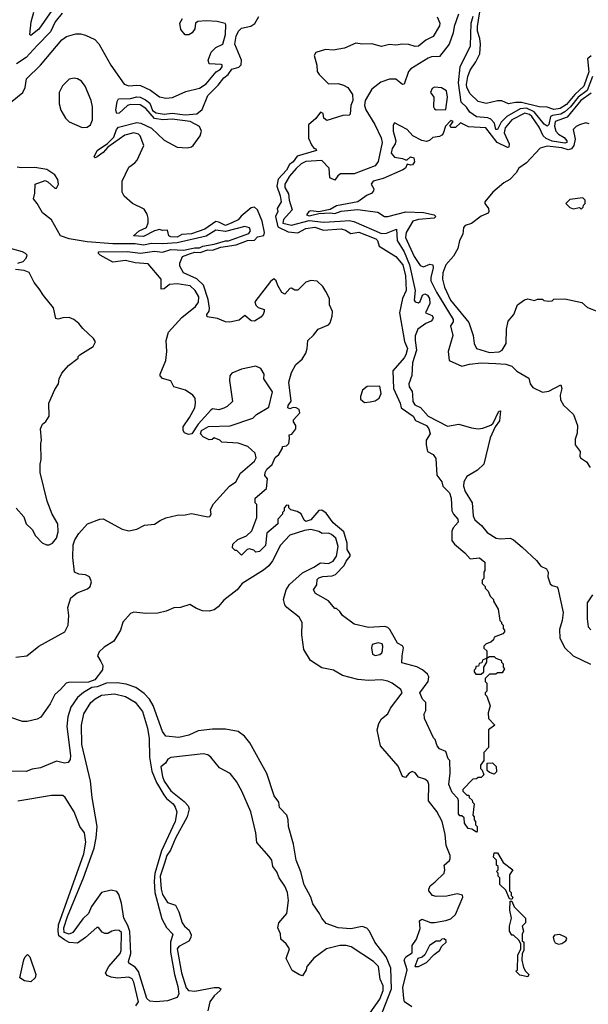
# Model space of a CAD drawing. Extents: x 2386423 to 2568864, y 578392 to 761999.
# Tile 351 of 454: x 2523217 to 2526750, y 662970 to 669087. Entities that reach past the tile are written whole.
import ezdxf

# ---------------------------------------------------------------- set-up
doc = ezdxf.new("R2010")
doc.units = 0

msp = doc.modelspace()

# ---------------------------------------------------------------- linework, layer by layer
at = {"layer": '0CON05XD'}
for points in [[(2523415.6, 669145), (2523335, 669028), (2523285, 668990), (2523280, 668995), (2523287.5, 669075), (2523303.9, 669133.9)], [(2526767.4, 668862.6), (2526745.7, 668844.3), (2526752.9, 668762.9), (2526722.4, 668675), (2526666.9, 668623.1), (2526615, 668560.9), (2526575, 668535.4), (2526535, 668530), (2526495, 668543.3), (2526445, 668545.6), (2526335, 668572.9), (2526296.7, 668573.3), (2526254.1, 668564.1), (2526213.3, 668583.3), (2526185, 668583.8), (2526115, 668567.5), (2526065, 668578.1), (2526015, 668626), (2525995.6, 668665), (2525993.9, 668685), (2526001.2, 668735), (2526015, 668773.8), (2526050.6, 668825), (2526075.4, 668874.6), (2526080.9, 668935), (2526075, 668970), (2526062.2, 669015), (2526060.9, 669045), (2526082.5, 669175)], [(2523481.3, 669128.7), (2523438, 669075), (2523408.9, 669011.1), (2523325, 668926.2), (2523257.8, 668852.2), (2523197.7, 668812.3)], [(2523625, 668992.1), (2523683.4, 668963.4), (2523708.2, 668938.2), (2523783.8, 668805), (2523866.3, 668686.3), (2523895, 668676.8), (2523945, 668681.4), (2523967.5, 668677.5), (2524029.8, 668649.8), (2524085, 668608), (2524125, 668598.8), (2524166.4, 668603.6), (2524249.5, 668640.5), (2524335, 668662.5), (2524375, 668688.1), (2524436.6, 668763.4), (2524465, 668780.8), (2524475.6, 668795), (2524475.8, 668805.8), (2524469.2, 668809.2), (2524395, 668813.3), (2524387.5, 668835), (2524406.7, 668885), (2524435.9, 668914.1), (2524478.8, 668935), (2524494.5, 668995), (2524498, 669055), (2524492.7, 669062.7), (2524444.6, 669075.4), (2524375, 669080.6), (2524323.6, 669076.4), (2524310, 669065), (2524305, 669030), (2524287.5, 669005), (2524267, 668993), (2524245, 668992.5), (2524217, 669027), (2524212.5, 669065), (2524227.5, 669095)], [(2525742.5, 666445), (2525750, 666405), (2525786.4, 666386.4), (2525801.7, 666361.7), (2525808.3, 666258.3), (2525840, 666215), (2525845, 666190), (2525887, 666147), (2525897.5, 666115), (2525902.5, 666035), (2525912.5, 666015), (2525940, 665985), (2525941.2, 665965), (2525910.6, 665929.4), (2525901.4, 665908.6), (2525901.1, 665851.1), (2525918.5, 665828.5), (2525983.3, 665775), (2526015, 665736.7), (2526073, 665743), (2526107, 665717), (2526107.5, 665665), (2526100, 665655), (2526100, 665615), (2526090, 665605), (2526090, 665585), (2526110, 665565), (2526110, 665555), (2526127, 665537), (2526140, 665505), (2526160, 665485), (2526160, 665475), (2526190, 665425), (2526200, 665355), (2526210, 665345), (2526210, 665335), (2526220, 665325), (2526220, 665305), (2526230, 665295), (2526230, 665285), (2526218.3, 665271.7), (2526165, 665250), (2526160, 665235), (2526145, 665220), (2526115, 665210), (2526100, 665195), (2526101.7, 665181.7), (2526120, 665165), (2526120, 665120), (2526135, 665130), (2526165, 665130), (2526175, 665120), (2526208.3, 665108.3), (2526210, 665095), (2526220, 665085), (2526220, 665065), (2526230, 665055), (2526215, 665030), (2526185, 665030), (2526175, 665020), (2526135, 665020), (2526110, 664995), (2526110, 664975), (2526120, 664965), (2526120, 664915), (2526110, 664905), (2526110, 664895), (2526120, 664885), (2526140, 664825), (2526128.3, 664781.7), (2526130, 664745), (2526170, 664705), (2526130, 664675), (2526130, 664565), (2526100, 664535), (2526100, 664485), (2526080, 664455), (2526080, 664435), (2526090, 664425), (2526100, 664395), (2526085, 664380), (2526065, 664380), (2526055, 664370), (2526031.7, 664368.3), (2525970, 664305), (2525970, 664295), (2525981.7, 664281.7), (2525995, 664270), (2526008.3, 664268.3), (2526010, 664255), (2526028.3, 664238.3), (2526030, 664225), (2526040, 664215), (2526032.5, 664145), (2526040, 664135), (2526040, 664115), (2526050, 664105), (2526050, 664085), (2526060, 664075), (2526060, 664045), (2526055, 664040), (2526027, 664057), (2526003, 664063), (2525980, 664095), (2525978.3, 664128.3), (2525965, 664140), (2525951.7, 664141.7), (2525943, 664153), (2525943.3, 664235), (2525938.8, 664248.8), (2525903.3, 664285), (2525883.3, 664335), (2525892.5, 664405), (2525890, 664485), (2525880, 664495), (2525865, 664540), (2525825, 664557.5), (2525810, 664575), (2525797.5, 664615), (2525787.5, 664625), (2525732.5, 664745), (2525730, 664775), (2525740, 664795), (2525740, 664845), (2525720, 664865), (2525703.3, 664905), (2525753.9, 664976.1), (2525758.8, 665005), (2525750.5, 665020.5), (2525718.8, 665048.8), (2525685, 665066.7), (2525591.7, 665091.7), (2525592.5, 665135), (2525602.5, 665185), (2525595, 665197.5), (2525563.6, 665213.6), (2525517.5, 665297.5), (2525505, 665310), (2525485, 665316.2), (2525385, 665311.9), (2525295, 665331.2), (2525222.5, 665385), (2525205, 665410), (2525185, 665430), (2525175, 665430), (2525136.4, 665476.4), (2525055, 665522.5), (2525043.3, 665545), (2525062.5, 665575), (2525065, 665610), (2525075, 665620), (2525101.2, 665628.8), (2525157.7, 665632.3), (2525178.8, 665641.2), (2525233.9, 665696.1), (2525245, 665722.5), (2525270, 665755), (2525270, 665765), (2525250.6, 665795), (2525251.4, 665835), (2525230, 665905), (2525165, 665961.2), (2525121.2, 666021.2), (2525095, 666040), (2525075, 666037.5), (2525025, 665980), (2524995, 665970), (2524985, 665977.5), (2524966.4, 666016.4), (2524941.7, 666031.7), (2524901.7, 666041.7), (2524890, 666055), (2524888.3, 666068.3), (2524875, 666070), (2524860, 666055), (2524860, 666035), (2524850, 666025), (2524850, 666015), (2524820, 665985), (2524820, 665955), (2524753, 665897), (2524745, 665820), (2524706.4, 665783.6), (2524685, 665780), (2524671.7, 665791.7), (2524645, 665800), (2524630, 665795), (2524595, 665760), (2524565, 665790), (2524555, 665790), (2524540, 665805), (2524541.7, 665828.3), (2524571.7, 665858.3), (2524625, 665880), (2524658.3, 665911.7), (2524690, 665995), (2524690, 666075), (2524680, 666085), (2524680, 666115), (2524750, 666175), (2524757.5, 666235), (2524740, 666255), (2524742.5, 666275), (2524753.3, 666295), (2524786.2, 666323.8), (2524805, 666367.5), (2524827.5, 666385), (2524850, 666425), (2524850, 666435), (2524875, 666440), (2524890, 666455), (2524892.5, 666485), (2524891.7, 666508.3), (2524908.3, 666511.7), (2524932.5, 666545), (2524932.5, 666565), (2524918.3, 666588.3), (2524918.3, 666601.7), (2524957.5, 666645), (2524952.5, 666665), (2524935, 666676.7), (2524915, 666677.5), (2524895, 666670), (2524882.5, 666675), (2524885, 666690), (2524903, 666717), (2524890, 666835), (2524905.8, 666895), (2524932.2, 666945), (2524971.3, 666978.7), (2524994, 667015), (2525003.8, 667045), (2525007.5, 667095), (2525043.3, 667126.7), (2525072, 667165), (2525135, 667191.4), (2525146.2, 667203.8), (2525159.1, 667245), (2525160, 667275), (2525141.4, 667315), (2525141.2, 667355), (2525119.1, 667399.1), (2525099.5, 667429.5), (2525065, 667463.3), (2525025, 667467.5), (2524995, 667457.5), (2524945, 667406.2), (2524926.1, 667406.1), (2524905, 667420), (2524895, 667416.7), (2524865, 667381.2), (2524845, 667393.3), (2524820.8, 667435), (2524811.2, 667465), (2524795, 667476.2), (2524775, 667461.2), (2524677.5, 667335), (2524683.6, 667313.6), (2524699.3, 667299.3), (2524735, 667287.5), (2524736.7, 667275), (2524730, 667255), (2524715, 667240), (2524675, 667214.4), (2524655, 667216.7), (2524615, 667250), (2524579.5, 667220.5), (2524522.3, 667207.7), (2524495, 667210), (2524445, 667230), (2524381.2, 667241.2), (2524380, 667255), (2524394.2, 667275.8), (2524395.9, 667295.9), (2524388.3, 667348.3), (2524358.9, 667438.9), (2524317.1, 667477.1), (2524235, 667513.8), (2524212.5, 667555), (2524212.5, 667575), (2524227.5, 667615), (2524278, 667635), (2524305, 667642.1), (2524338.5, 667641.5), (2524385, 667657.8), (2524415, 667654.4), (2524467.5, 667675), (2524561.7, 667688.3), (2524632.5, 667715), (2524675, 667718), (2524695, 667737.5), (2524733, 667747), (2524737.5, 667765), (2524723.3, 667835), (2524693.8, 667905), (2524675, 667923.3), (2524655, 667917.5), (2524592.9, 667867.1), (2524575, 667844), (2524535.3, 667824.7), (2524495, 667808), (2524455, 667830), (2524435, 667833.8), (2524367.5, 667785), (2524285, 667756), (2524225, 667752.5), (2524195, 667737.1), (2524155, 667738), (2524143.3, 667745), (2524135, 667780), (2524105, 667777.5), (2524085, 667783.3), (2524054.1, 667775.9), (2523985, 667740), (2523924, 667744), (2523960, 667775), (2524004.3, 667795.7), (2524015.6, 667824.4), (2524014.4, 667855), (2524008.5, 667878.5), (2523989.7, 667909.7), (2523916.7, 667945), (2523865, 667990), (2523853.6, 668016.4), (2523854.2, 668084.2), (2523895, 668171.2), (2523932.5, 668197.5), (2523945.7, 668214.3), (2523987.5, 668305), (2523966.2, 668365), (2523955, 668376), (2523925, 668384.2), (2523869.7, 668370.3), (2523763.9, 668296.1), (2523735, 668261.2), (2523697.5, 668235), (2523685, 668230), (2523680, 668235), (2523698.8, 668275), (2523762.7, 668317.3), (2523801.7, 668358.3), (2523818, 668405), (2523829.7, 668420.3), (2523945, 668447.8), (2523970, 668445), (2524035, 668414.2), (2524115, 668338.8), (2524195, 668295.7), (2524257.9, 668292.1), (2524285, 668297.5), (2524294.5, 668305.5), (2524338.8, 668365), (2524346.2, 668395), (2524333.9, 668423.9), (2524275, 668454.4), (2524165, 668469.1), (2524105.8, 668465.8), (2524054.2, 668474.2), (2524001.2, 668535), (2523965, 668558), (2523905, 668560), (2523885.9, 668554.1), (2523835, 668507.5), (2523820, 668505), (2523813.3, 668525), (2523821.7, 668578.3), (2523830, 668595), (2523905, 668598), (2523945, 668608.8), (2523965, 668606), (2523999.4, 668589.4), (2524025, 668569.2), (2524042.3, 668522.3), (2524065, 668508.6), (2524115, 668499.4), (2524165, 668507.5), (2524245.5, 668495.5), (2524317.7, 668502.3), (2524350.8, 668529.2), (2524385, 668616.9), (2524450.3, 668679.7), (2524485, 668725.5), (2524513.1, 668746.9), (2524535, 668778.9), (2524578.2, 668791.8), (2524592.7, 668807.3), (2524595.6, 668835), (2524554.2, 668934.2), (2524562.1, 668985), (2524576.7, 669015), (2524595, 669034.4), (2524653.5, 669046.5), (2524676.8, 669063.2), (2524703.3, 669106.7)], [(2525810.6, 669105), (2525826.4, 669065), (2525825, 669050), (2525785, 668983.8), (2525740.8, 668959.2), (2525695, 668922), (2525675, 668920), (2525635, 668932.9), (2525595, 668935.8), (2525555, 668928.1), (2525515, 668932.9), (2525465, 668920.8), (2525405, 668938.1), (2525345, 668934.4), (2525305, 668940.8), (2525235, 668910.6), (2525165, 668898.1), (2525117.6, 668902.4), (2525057.1, 668882.9), (2525047.5, 668865), (2525063.3, 668805), (2525065.6, 668765.6), (2525076.6, 668746.6), (2525135, 668688), (2525195, 668690), (2525229.3, 668680.7), (2525255.8, 668665), (2525285, 668622.5), (2525287.5, 668585), (2525274.2, 668555), (2525269.5, 668500.5), (2525265, 668493.8), (2525225, 668492.5), (2525125, 668461.4), (2525106.2, 668475), (2525102.5, 668505), (2525085, 668512.5), (2525055.9, 668474.1), (2525011.2, 668435), (2525010.5, 668350.5), (2525030.3, 668310.3), (2525045, 668290), (2525057.5, 668285), (2525060, 668275), (2524940.3, 668239.7), (2524915.6, 668205), (2524893, 668187), (2524875, 668153.1), (2524822.9, 668097.1), (2524813.8, 668053.8), (2524835, 667992.5), (2524840.8, 667955), (2524816.7, 667915), (2524820, 667895), (2524806.1, 667863.9), (2524820.1, 667800.1), (2524885, 667769.4), (2524945, 667763.3), (2524995, 667790), (2525051.1, 667798.9), (2525105, 667780), (2525215, 667787.9), (2525240.3, 667780.3), (2525275, 667758), (2525325, 667767.3), (2525429.2, 667725), (2525440, 667715), (2525450.5, 667680.5), (2525555, 667616), (2525597.9, 667565), (2525613.3, 667495), (2525618.8, 667405), (2525594.5, 667355.5), (2525576, 667265), (2525606.9, 667086.9), (2525626.2, 667045), (2525616.2, 667005), (2525605, 666986), (2525535.7, 666905), (2525540, 666795), (2525580, 666705), (2525587.5, 666675), (2525662.5, 666625), (2525677, 666597), (2525743.8, 666565), (2525760, 666545), (2525767.5, 666515), (2525742.5, 666475), (2525742.5, 666445)], [(2525942.5, 669122.5), (2525916.5, 669045), (2525910.9, 669005), (2525885, 668936.2), (2525825, 668858.8), (2525775.5, 668855.5), (2525755, 668848.5), (2525648.1, 668781.9), (2525632.3, 668765), (2525605, 668686.7), (2525595, 668683.8), (2525555, 668718.1), (2525515, 668718.5), (2525461.5, 668698.5), (2525405.2, 668654.8), (2525363.8, 668585), (2525358.5, 668555), (2525367.6, 668527.6), (2525423.8, 668436.2), (2525463.1, 668353.1), (2525468.2, 668325), (2525443.9, 668206.1), (2525425, 668180), (2525295, 668129.7), (2525210.7, 668129.3), (2525192.9, 668117.1), (2525175, 668090), (2525144.2, 668105), (2525139.1, 668165), (2525095, 668211.8), (2524995, 668205.7), (2524965, 668191.2), (2524935, 668163.1), (2524894, 668115), (2524864.7, 668065), (2524864.2, 668045), (2524887.2, 668005), (2524890.5, 667965), (2524908.8, 667905), (2524855.2, 667845), (2524852.7, 667822.7), (2524905, 667810.9), (2525015, 667840.1), (2525105, 667830.3), (2525208, 667835), (2525265, 667840), (2525293.8, 667833.8), (2525465, 667759.8), (2525495, 667760.3), (2525557.5, 667785), (2525562.2, 667715), (2525605.1, 667645.1), (2525639.3, 667565), (2525673.8, 667405), (2525668.6, 667345), (2525675, 667334), (2525695, 667328), (2525704.2, 667335.8), (2525718.8, 667375), (2525735, 667384.2), (2525750, 667375), (2525762.5, 667355), (2525764.4, 667325), (2525737.5, 667265), (2525778.9, 667248.9), (2525785.5, 667235.5), (2525781.9, 667225), (2525774, 667215), (2525740.2, 667199.8), (2525690, 667165), (2525675, 667122.5), (2525673.4, 667095), (2525682.9, 667035), (2525658.2, 666955), (2525652.8, 666877.2), (2525634, 666825), (2525636.4, 666806.4), (2525656.4, 666776.4), (2525657.3, 666757.3), (2525660, 666715), (2525672.9, 666695), (2525707.2, 666677.2), (2525755, 666623.6), (2525875, 666562), (2525945, 666573.8), (2526025, 666552), (2526065, 666546), (2526095, 666548.8), (2526145, 666568.8), (2526159.5, 666580.5), (2526193.3, 666655), (2526205, 666657.5), (2526198.6, 666595), (2526172, 666558), (2526140.7, 666489.3), (2526101.5, 666325), (2526061.5, 666288.5), (2525995, 666248.6), (2525977.1, 666215), (2525975, 666190), (2525985, 666156), (2526027.8, 666085), (2526034.5, 666005), (2526045, 665980), (2526085.5, 665945.5), (2526122.1, 665902.1), (2526176.8, 665866.8), (2526205, 665861.3), (2526265.3, 665865.3), (2526285.3, 665855.3), (2526339.4, 665809.4), (2526427.6, 665727.6), (2526455, 665692.5), (2526490, 665675), (2526500, 665655), (2526497.5, 665625), (2526512.5, 665582.5), (2526525, 665571.2), (2526553.6, 665563.6), (2526560, 665555), (2526594.2, 665405), (2526588.5, 665355), (2526571.7, 665298.3), (2526572.2, 665245), (2526604, 665184), (2526655, 665135.6), (2526763.8, 665083.8)], [(2526775.4, 668735), (2526743.5, 668646.5), (2526686.2, 668605), (2526639.1, 668545), (2526605, 668514.5), (2526578.9, 668501.1), (2526527.6, 668492.4), (2526515.2, 668485), (2526504.2, 668435.8), (2526495, 668426.2), (2526475, 668437.5), (2526412.8, 668515), (2526365, 668537.2), (2526325.9, 668534.1), (2526243.7, 668486.3), (2526209.5, 668450.5), (2526185, 668405.8), (2526175, 668405.8), (2526166.2, 668445), (2526145, 668469.2), (2526125, 668477.7), (2526055, 668484.6), (2526012.9, 668512.9), (2525993.2, 668543.2), (2525959.6, 668575), (2525943.2, 668695), (2525952.8, 668795), (2526018.7, 668925), (2526021.6, 669065), (2526035, 669110)], [(2523090.2, 668519.8), (2523236.7, 668635), (2523250, 668665), (2523259.3, 668720.7), (2523345, 668804), (2523477.8, 668962.2), (2523507.8, 668982.2), (2523565, 668999.1), (2523595, 669000.4), (2523625, 668992.1)], [(2523605, 668418), (2523635, 668420), (2523656, 668435), (2523669.2, 668465), (2523668.6, 668545), (2523660.8, 668585), (2523623.8, 668675), (2523600, 668705), (2523575, 668720), (2523555, 668724), (2523525, 668717.5), (2523482.8, 668677.2), (2523462.9, 668635), (2523461.4, 668565), (2523471.4, 668525), (2523500.8, 668475), (2523525, 668452.5), (2523605, 668418)], [(2525805, 668527.5), (2525865, 668530), (2525876, 668605), (2525868.8, 668645), (2525837, 668663), (2525795, 668667.5), (2525780, 668660), (2525770, 668635), (2525790, 668605), (2525787.5, 668545), (2525793.9, 668533.9), (2525805, 668527.5)], [(2526768.4, 668631.6), (2526702.6, 668585), (2526618.4, 668481.6), (2526544.8, 668455.2), (2526540.4, 668425), (2526548.1, 668395), (2526565, 668376.6), (2526599.7, 668355), (2526615.7, 668335), (2526615.6, 668324.4), (2526605, 668320.9), (2526525, 668333.5), (2526488.2, 668348.2), (2526469.3, 668365), (2526445, 668418.8), (2526399.2, 668485), (2526385, 668498.1), (2526355, 668505.6), (2526275, 668465.3), (2526232.6, 668415), (2526226.2, 668385), (2526258.7, 668315), (2526255.5, 668295), (2526247.7, 668292.3), (2526184.5, 668324.5), (2526114, 668415), (2526005, 668422.5), (2525955, 668446.7), (2525925, 668417.5), (2525898.3, 668418.3), (2525890, 668425), (2525910, 668455), (2525895, 668460), (2525863.3, 668425), (2525848.8, 668381.2), (2525839.5, 668370.5), (2525825, 668361.2), (2525784.1, 668355.9), (2525763.6, 668336.4), (2525745, 668331.2), (2525715, 668336), (2525660, 668365), (2525624.3, 668404.3), (2525545, 668447.5), (2525537, 668433), (2525538, 668395), (2525554.2, 668335), (2525550, 668315), (2525532.2, 668287.8), (2525525, 668257.5), (2525545, 668233.3), (2525595.7, 668225.7), (2525615, 668216.7), (2525625, 668217.5), (2525645, 668236), (2525665, 668230), (2525670, 668205), (2525657.5, 668185), (2525645, 668182.5), (2525625, 668190), (2525613.3, 668165), (2525597.5, 668155), (2525475, 668100.8), (2525412.5, 668085), (2525400, 668065), (2525417, 668037), (2525416.1, 668023.9), (2525403, 668007), (2525375, 667996.7), (2525318.8, 667955), (2525185, 667930.4), (2525145, 667907.3), (2525075, 667892.5), (2525025, 667900.7), (2525012.9, 667895), (2524998.1, 667875), (2525015, 667868.2), (2525075, 667882.9), (2525145, 667888.1), (2525175, 667884.1), (2525215, 667896.7), (2525315, 667908), (2525441.9, 667891.9), (2525484.4, 667864.4), (2525504.2, 667864.2), (2525616.2, 667893.8), (2525725, 667889.3), (2525791.2, 667875), (2525802, 667865), (2525792.5, 667855), (2525693.9, 667846.1), (2525660.5, 667835), (2525617.3, 667765), (2525613.6, 667735), (2525667.9, 667615), (2525705, 667560.6), (2525725, 667552.2), (2525765, 667568), (2525783.8, 667563.8), (2525786.9, 667545), (2525771.1, 667485), (2525771.5, 667465), (2525805.9, 667395), (2525910.4, 667225), (2525910.5, 667209.5), (2525894.2, 667185), (2525907.5, 667125), (2525880, 667025), (2525885, 666970), (2525965, 666933.8), (2526012.4, 666947.6), (2526083.8, 666956.2), (2526175, 666950.8), (2526238, 666948), (2526274.3, 666935), (2526305, 666903.8), (2526379.7, 666859.7), (2526388, 666825), (2526405, 666801.2), (2526465, 666773.3), (2526505, 666780), (2526578.8, 666818.8), (2526585.6, 666795), (2526574.2, 666754.2), (2526576.2, 666725), (2526595, 666693.3), (2526657.5, 666635), (2526682.5, 666565), (2526681.7, 666518.3), (2526668.3, 666481.7), (2526667.5, 666445), (2526700, 666405), (2526697.5, 666375), (2526702.5, 666365), (2526739.3, 666339.3), (2526762.5, 666305)], [(2526755, 668440), (2526735, 668446.7), (2526695, 668433.8), (2526675, 668423.8), (2526656.7, 668405), (2526668.9, 668345), (2526659.5, 668305), (2526645.2, 668284.8), (2526625, 668278.5), (2526585, 668292.1), (2526495, 668300.8), (2526451.7, 668288.3), (2526365, 668197.5), (2526317.5, 668165), (2526302.5, 668135), (2526262.5, 668095), (2526225, 668073.3), (2526157.5, 668015), (2526107.5, 667955), (2526107.5, 667945), (2526128.8, 667915), (2526132.5, 667895), (2526126.7, 667885), (2526085, 667866), (2526025, 667820), (2525985, 667809.2), (2525973.6, 667796.4), (2525969.4, 667755), (2525948.9, 667715), (2525940, 667665), (2525911.3, 667618.7), (2525865, 667564), (2525846.4, 667513.6), (2525844, 667475), (2525856.2, 667425), (2525894.6, 667345), (2526006.9, 667205), (2526034.4, 667125), (2526040.4, 667075), (2526055.8, 667045), (2526135, 667019.1), (2526196.9, 667023.1), (2526215, 667033.3), (2526240, 667075), (2526241.2, 667165), (2526252.5, 667215), (2526287.5, 667255), (2526310, 667315), (2526353, 667347), (2526375, 667352.5), (2526415, 667342.5), (2526435, 667350), (2526465, 667350), (2526473, 667343), (2526505, 667337.5), (2526525, 667340), (2526535, 667350), (2526605, 667352.5), (2526709.5, 667329.5), (2526745, 667298.8), (2526810, 667275)], [(2523193.2, 665126.8), (2523262, 665135), (2523335.3, 665194.7), (2523496.7, 665285), (2523518.5, 665325), (2523521.8, 665385), (2523516.8, 665435), (2523534.6, 665495.4), (2523572.9, 665527.1), (2523638.5, 665551.5), (2523655.6, 665565), (2523662.2, 665595), (2523650.8, 665625), (2523625, 665637.5), (2523583.3, 665643.3), (2523556.7, 665655), (2523546.5, 665746.5), (2523549.6, 665825), (2523558.5, 665855), (2523585, 665896), (2523638, 665955), (2523715.5, 665984.5), (2523735, 665985.5), (2523852.7, 665922.7), (2523895, 665911.6), (2523945, 665922.8), (2523993.2, 665946.8), (2524055, 665952.6), (2524089.6, 665975), (2524125, 665992.9), (2524195, 666009.7), (2524245, 666010.5), (2524285, 666018.9), (2524385, 665999.2), (2524398.8, 666001.2), (2524405.6, 666014.4), (2524403.3, 666045), (2524421.5, 666078.5), (2524520.3, 666189.7), (2524560, 666215), (2524589.2, 666270.8), (2524676, 666345), (2524686.7, 666365), (2524680, 666395), (2524635, 666436.2), (2524575, 666456.7), (2524473, 666463), (2524460, 666475), (2524425, 666490), (2524411.7, 666478.3), (2524395, 666477.5), (2524356.4, 666496.4), (2524341.2, 666515), (2524346.7, 666535), (2524390.7, 666559.3), (2524525, 666563.3), (2524665, 666611.2), (2524687.5, 666635), (2524765, 666680), (2524788.6, 666775), (2524733.3, 666855), (2524735.9, 666884.1), (2524715, 666920), (2524683.6, 666933.6), (2524595, 666916.5), (2524535, 666891.2), (2524523.3, 666875), (2524521.2, 666845), (2524540, 666715), (2524506.1, 666683.9), (2524485, 666673.8), (2524455, 666663.8), (2524415, 666668.8), (2524405, 666661.2), (2524325, 666573.8), (2524285.5, 666514.5), (2524265, 666509.5), (2524240.5, 666520.5), (2524231.5, 666535), (2524231.6, 666558.4), (2524272.2, 666615), (2524304, 666675), (2524310, 666705), (2524307.5, 666735), (2524292.5, 666755), (2524246.1, 666786.1), (2524175, 666806.7), (2524155, 666842.5), (2524105, 666857.5), (2524090, 666875), (2524090, 666885), (2524125, 666970), (2524131.5, 667025), (2524126.8, 667095), (2524142.2, 667145), (2524223.5, 667236.5), (2524309.4, 667305), (2524328.1, 667331.9), (2524328.8, 667365), (2524306.9, 667405), (2524275, 667432.9), (2524195, 667445.5), (2524148, 667442), (2524115, 667416), (2524095, 667413.3), (2524096.2, 667475), (2524015, 667570), (2523935, 667577.5), (2523875, 667592), (2523795, 667580.8), (2523717.5, 667625), (2523706, 667635), (2523706.7, 667645), (2523885, 667648), (2523966.7, 667636.7), (2524055, 667648.6), (2524105, 667642.7), (2524155, 667659.6), (2524235, 667655.4), (2524305, 667669.3), (2524335, 667669.1), (2524355, 667680.4), (2524425, 667691.8), (2524496, 667714), (2524515, 667714.2), (2524640.3, 667759.7), (2524650.3, 667775), (2524645.2, 667795), (2524615, 667802.3), (2524495, 667770.5), (2524435, 667780.5), (2524375, 667742.9), (2524195, 667701.1), (2524105, 667694.8), (2524035, 667697.7), (2523985, 667687.1), (2523935, 667695.2), (2523795, 667695.7), (2523635, 667707.1), (2523523.8, 667725), (2523470.8, 667745), (2523415, 667844.5), (2523358, 667888), (2523326.1, 667946.1), (2523302.5, 667975), (2523310.7, 668009.3), (2523313.6, 668066.4), (2523375, 668088.2), (2523390.9, 668080.9), (2523435, 668041.2), (2523445, 668041.2), (2523458.6, 668065), (2523454.4, 668095), (2523435, 668124.3), (2523385, 668156.4), (2523311.2, 668168.8), (2523225, 668166.2), (2523200.7, 668170.7)], [(2526705, 667910), (2526718.3, 667921.7), (2526720, 667935), (2526730, 667945), (2526730, 667965), (2526715, 667980), (2526635, 667970), (2526610, 667945), (2526635, 667920), (2526655, 667912.5), (2526695, 667920), (2526705, 667910)], [(2523206.1, 667573.9), (2523237.5, 667585), (2523256.7, 667605), (2523262.5, 667625), (2523253.3, 667635), (2523235, 667645.8), (2523115, 667678.6)], [(2523195, 666052.5), (2523241.7, 665998.3), (2523257.5, 665955), (2523295, 665920), (2523315, 665880), (2523356.4, 665836.4), (2523383.9, 665823.9), (2523400, 665825), (2523420, 665835), (2523445.8, 665865), (2523455.8, 665905), (2523454, 665954), (2523418.8, 666015), (2523386.7, 666095), (2523343.8, 666275), (2523343.3, 666325), (2523350, 666355), (2523347.5, 666455), (2523352.5, 666475), (2523346.7, 666545), (2523357.5, 666575), (2523379.3, 666590.7), (2523400, 666625), (2523397.5, 666705), (2523435, 666790), (2523457.5, 666825), (2523462.5, 666855), (2523479.3, 666890.7), (2523520.7, 666939.3), (2523580, 666985), (2523580, 666995), (2523590, 667005), (2523673, 667057), (2523687.5, 667085), (2523675, 667107.5), (2523608.3, 667168.3), (2523585, 667200), (2523553.6, 667223.6), (2523525, 667236.7), (2523484.1, 667235.9), (2523455, 667226.7), (2523440.7, 667230.7), (2523427, 667297), (2523363.6, 667373.6), (2523337.5, 667415), (2523307.5, 667455), (2523276.4, 667516.4), (2523245, 667528.8), (2523190, 667535)], [(2525358.3, 666708.3), (2525395, 666712.5), (2525425, 666720), (2525450, 666735), (2525462.5, 666765), (2525455, 666810), (2525375, 666807.5), (2525347.5, 666785), (2525333.6, 666746.4), (2525335, 666730), (2525358.3, 666708.3)], [(2525652.5, 662955), (2525607.5, 662985), (2525603.8, 663005), (2525597.5, 663075), (2525623.8, 663185), (2525606.2, 663245), (2525616.1, 663263.9), (2525655, 663290), (2525656.2, 663335), (2525682, 663375), (2525705, 663440), (2525701.7, 663488.3), (2525715, 663498.8), (2525768.8, 663478.8), (2525795, 663477.5), (2525865, 663490), (2525895, 663501.4), (2525925, 663528), (2525971.2, 663635), (2525967.5, 663647.5), (2525935.6, 663655.6), (2525871.2, 663641.2), (2525805, 663639.2), (2525782.5, 663645), (2525758.8, 663675), (2525758, 663685), (2525768, 663705), (2525799.1, 663730.9), (2525853.3, 663785), (2525857.5, 663805), (2525853.3, 663835), (2525887.2, 663862.8), (2525892.5, 663875), (2525890.8, 663895), (2525867.3, 663957.3), (2525861.1, 664025), (2525842.9, 664105), (2525808.1, 664168.1), (2525756.2, 664235), (2525760, 664335), (2525752.2, 664355), (2525735, 664369.5), (2525695, 664381.4), (2525675, 664407.1), (2525655.4, 664415.4), (2525636, 664405), (2525615, 664380), (2525595, 664385.8), (2525569.5, 664449.5), (2525458.5, 664575), (2525437.9, 664675), (2525449.2, 664715), (2525465, 664742.5), (2525504.4, 664775), (2525519.8, 664810.2), (2525592.5, 664905), (2525585, 664925.8), (2525531.9, 664965), (2525505, 664978), (2525465, 664986), (2525385, 664981.8), (2525318.3, 664988.3), (2525221.8, 665011.8), (2525167.5, 665045), (2525095, 665059.4), (2525024.2, 665105), (2524982.9, 665175), (2524970.5, 665265), (2524972.7, 665342.7), (2524952.5, 665375), (2524875.8, 665435), (2524865, 665452), (2524856.5, 665485), (2524872.5, 665545), (2524892.6, 665577.4), (2524975, 665651.2), (2525044.8, 665685.2), (2525085, 665713.1), (2525135, 665709.6), (2525165, 665723.1), (2525185.9, 665755), (2525196.2, 665815), (2525181.5, 665865), (2525155, 665889.1), (2525135, 665896.4), (2525095.9, 665895.9), (2525075, 665907.5), (2525025, 665920.5), (2524986.5, 665913.5), (2524894.4, 665885), (2524837.1, 665822.9), (2524787.2, 665725), (2524764.7, 665695), (2524732.2, 665667.8), (2524598.7, 665585), (2524567.3, 665545), (2524485, 665481.5), (2524450.4, 665439.6), (2524425, 665421.6), (2524395, 665413.3), (2524353.3, 665415), (2524315, 665428), (2524274.5, 665454.5), (2524215, 665435.8), (2524175, 665433.5), (2524127.2, 665412.8), (2524075, 665400.9), (2524001.5, 665398.5), (2523925, 665406.2), (2523905, 665397.8), (2523858.2, 665345), (2523843.5, 665295), (2523800.7, 665225), (2523741, 665189), (2523709.6, 665160.4), (2523700.4, 665135), (2523720.5, 665099.5), (2523732.7, 665075), (2523731.2, 665048.8), (2523684.6, 664985), (2523645, 664970.7), (2523519.8, 664970.2), (2523505, 664965.5), (2523470.9, 664925), (2523435.4, 664895), (2523405, 664836.2), (2523347, 664753), (2523325, 664741.2), (2523263.1, 664726.9), (2523235, 664726.2), (2523155, 664754.7)], [(2526776.4, 665513.6), (2526743.8, 665465), (2526743.8, 665365), (2526750, 665315), (2526766.4, 665296.4)], [(2525425, 665137.5), (2525455, 665143.8), (2525467.3, 665152.7), (2525471.2, 665165), (2525473.8, 665195), (2525468.8, 665208.8), (2525445, 665215.7), (2525407.5, 665205), (2525402.5, 665185), (2525410, 665145), (2525425, 665137.5)], [(2526085, 665020), (2526100, 665035), (2526100, 665065), (2526120, 665095), (2526120, 665120), (2526091.7, 665108.3), (2526088.3, 665091.7), (2526071.7, 665088.3), (2526068.3, 665071.7), (2526051.7, 665068.3), (2526050, 665055), (2526040, 665045), (2526040, 665035), (2526051.7, 665021.7), (2526085, 665020)], [(2525452.3, 662875), (2525527.5, 663065), (2525522.7, 663195), (2525494.8, 663264.8), (2525423.3, 663355), (2525390, 663425), (2525373.2, 663443.2), (2525345, 663452.9), (2525275, 663439.2), (2525195, 663444.2), (2525121.7, 663471.7), (2525093.3, 663505), (2525080, 663535), (2525038, 663595), (2525025.5, 663635.5), (2524985, 663712.5), (2524963.2, 663793.2), (2524934.4, 663865), (2524918.6, 663965), (2524888, 664075), (2524885.8, 664115.8), (2524876, 664145), (2524831.7, 664191.7), (2524826.2, 664225), (2524798.8, 664265), (2524753, 664403), (2524646.2, 664595), (2524613.3, 664635), (2524573.9, 664663.9), (2524495, 664680), (2524415, 664680), (2524325, 664668), (2524267.3, 664642.7), (2524205, 664628), (2524125, 664636), (2524105, 664664), (2524047, 664827), (2524022.5, 664865), (2523990, 664900), (2523937.5, 664937.5), (2523879.2, 664959.2), (2523822.2, 664967.8), (2523755.3, 664965.3), (2523697.6, 664942.4), (2523665, 664938.8), (2523613.4, 664906.6), (2523576.2, 664875), (2523534.6, 664815), (2523516, 664755), (2523510.3, 664695), (2523533.3, 664516.7), (2523530, 664490), (2523517.1, 664472.9), (2523495, 664468.8), (2523445, 664481.2), (2523345, 664440), (2523295, 664431.2), (2523257, 664417), (2523145, 664417.5)], [(2524065, 662984.2), (2524025, 662989.7), (2524006.9, 663005), (2523953.9, 663173.9), (2523935, 663200.9), (2523895.6, 663225.6), (2523893.1, 663235), (2523906.8, 663285), (2523901.7, 663421.7), (2523889.5, 663459.5), (2523864.6, 663505), (2523848.8, 663598.8), (2523832.9, 663652.9), (2523820.3, 663670.3), (2523785, 663678), (2523725.9, 663664.1), (2523661.9, 663578.1), (2523644.5, 663535), (2523608.9, 663501.1), (2523546.2, 663415), (2523525, 663406.2), (2523492.8, 663415), (2523491.9, 663445), (2523514.4, 663515), (2523613.4, 663756.6), (2523679.6, 663940.4), (2523692.8, 664005), (2523698.4, 664075), (2523666.7, 664255), (2523656.3, 664356.3), (2523603, 664585), (2523600.5, 664705), (2523614.8, 664775.2), (2523659.2, 664845), (2523685, 664868.7), (2523725, 664890.7), (2523805, 664898.1), (2523875, 664882.2), (2523935, 664846.8), (2523978.9, 664788.9), (2524011.6, 664685), (2524020.5, 664620.5), (2524023.4, 664505), (2524037.7, 664417.7), (2524067.5, 664347.5), (2524111.7, 664271.7), (2524128.6, 664248.6), (2524169.6, 664215), (2524183.6, 664195), (2524192.7, 664165), (2524183.1, 664105), (2524096.9, 663923.1), (2524057.1, 663782.9), (2524052.5, 663735), (2524056.2, 663665), (2524100.5, 663500.5), (2524128, 663448), (2524168.6, 663405), (2524153.3, 663355), (2524153.6, 663293.6), (2524179.2, 663155), (2524200.2, 663080.2), (2524205.9, 663035), (2524195, 663012.9), (2524135, 662991.5), (2524065, 662984.2)], [(2525393.6, 662916.4), (2525455, 663002.5), (2525475.3, 663055), (2525475.3, 663085), (2525456.4, 663125), (2525445.7, 663205), (2525415, 663235.8), (2525276.4, 663326.4), (2525245, 663335.7), (2525205.7, 663335.7), (2525123.8, 663315), (2525045, 663257.5), (2525000, 663205), (2524997.5, 663185), (2524975, 663147.5), (2524955, 663152.5), (2524910.7, 663180.7), (2524872.5, 663255), (2524892.5, 663315), (2524872.5, 663345), (2524840, 663375), (2524837, 663407), (2524820, 663445), (2524827.5, 663475), (2524876.4, 663533.6), (2524886, 663615), (2524880, 663665), (2524865, 663703.3), (2524830, 663755), (2524815, 663792.5), (2524790, 663825), (2524783.3, 663865), (2524767.7, 663887.7), (2524690, 663975), (2524683.8, 664035), (2524652.5, 664165), (2524597.5, 664295), (2524563.8, 664355), (2524524.3, 664404.3), (2524458.8, 664438.8), (2524405, 664506), (2524385, 664520.8), (2524355.8, 664525.8), (2524155, 664502.5), (2524137.9, 664492.1), (2524121.7, 664468.3), (2524094.3, 664445.7), (2524103.6, 664385), (2524115, 664356.2), (2524155, 664295.8), (2524239.4, 664229.4), (2524263.2, 664203.2), (2524270, 664185), (2524256.7, 664135), (2524185, 664002.5), (2524152.8, 663927.2), (2524130, 663895), (2524116.7, 663846.7), (2524089.1, 663765), (2524095.3, 663685.3), (2524105, 663651.4), (2524135, 663603.3), (2524185.8, 663585.8), (2524206.2, 663545), (2524226.4, 663476.4), (2524240, 663455), (2524269.5, 663429.5), (2524282.1, 663402.1), (2524281.1, 663385), (2524266.9, 663363.1), (2524205, 663329.6), (2524195.4, 663315), (2524222.4, 663165), (2524251.5, 663071.5), (2524265, 663054.7), (2524305, 663050.8), (2524425, 663073.5), (2524453.9, 663073.9), (2524466, 663066), (2524463.3, 663055), (2524425, 663021.9), (2524398.9, 662985), (2524385, 662930)], [(2526165, 664400), (2526135, 664410), (2526121.7, 664421.7), (2526121.7, 664468.3), (2526155, 664470), (2526177, 664447), (2526180, 664415), (2526165, 664400)], [(2523939.3, 662960.7), (2523954.1, 662985), (2523926.4, 663106.4), (2523915, 663128.8), (2523895, 663137.8), (2523825, 663132.9), (2523785, 663138.2), (2523759.5, 663149.5), (2523749.5, 663165), (2523769.6, 663205), (2523841.5, 663285), (2523846.7, 663305), (2523848.6, 663415), (2523835, 663428.6), (2523815, 663431.1), (2523790, 663425), (2523765, 663410), (2523745, 663408.8), (2523728.3, 663418.3), (2523706.2, 663446.2), (2523695, 663446.7), (2523625.8, 663384.2), (2523575, 663350), (2523525, 663354.5), (2523495, 663369.4), (2523460.9, 663395), (2523455.2, 663425), (2523457.2, 663462.8), (2523614.4, 663905), (2523627.3, 663977.3), (2523620, 664035), (2523590, 664075), (2523555.8, 664165), (2523499.2, 664255), (2523485, 664266.7), (2523415, 664266.5), (2523205, 664232.5)], [(2526275, 663620), (2526260, 663625), (2526238.3, 663678.3), (2526200, 663715), (2526200, 663755), (2526190, 663765), (2526190, 663785), (2526180, 663795), (2526190, 663805), (2526190, 663825), (2526180, 663835), (2526180, 663865), (2526160, 663885), (2526165, 663910), (2526185, 663910), (2526220.7, 663850.7), (2526280, 663805), (2526260, 663775), (2526260, 663675), (2526270, 663665), (2526270, 663645), (2526280, 663635), (2526275, 663620)], [(2526375, 663140), (2526325, 663150), (2526300, 663175), (2526310, 663185), (2526312.5, 663275), (2526330, 663315), (2526330, 663345), (2526318.3, 663368.3), (2526285, 663400), (2526275, 663400), (2526260, 663425), (2526260, 663455), (2526272.5, 663505), (2526262.5, 663555), (2526265, 663610), (2526275, 663610), (2526290, 663575), (2526360, 663505), (2526360, 663475), (2526340, 663455), (2526347.5, 663425), (2526340, 663405), (2526340, 663365), (2526350, 663355), (2526350, 663305), (2526340, 663285), (2526337.5, 663245), (2526348.3, 663198.3), (2526360, 663175), (2526380, 663155), (2526375, 663140)], [(2526565, 663344.4), (2526585, 663348.6), (2526611.2, 663365), (2526616.7, 663375), (2526613.3, 663385), (2526573.2, 663403.2), (2526539.7, 663400.3), (2526532.4, 663387.6), (2526535, 663368.8), (2526545, 663352.5), (2526565, 663344.4)], [(2525695, 663204), (2525745, 663228.8), (2525791.7, 663278.3), (2525826, 663305), (2525838.8, 663331.2), (2525866.2, 663355), (2525865.9, 663365.9), (2525855, 663377.5), (2525840, 663375), (2525827, 663363), (2525805, 663362.5), (2525764.1, 663335.9), (2525735, 663277.5), (2525716.7, 663263.3), (2525690, 663255), (2525672.5, 663205), (2525695, 663204)], [(2523285, 663110), (2523247.5, 663115), (2523217.5, 663135), (2523243, 663247), (2523250, 663265), (2523265, 663280), (2523280, 663265), (2523317.5, 663155), (2523312.5, 663135), (2523285, 663110)]]:
    msp.add_lwpolyline(points, dxfattribs=at)

doc.saveas('drawing.dxf')
